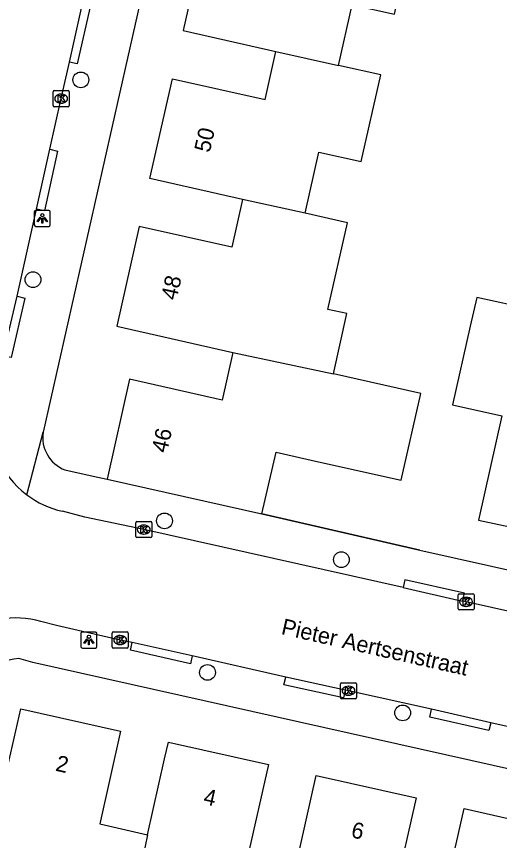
# Model space of a CAD drawing. Extents: x 161771 to 163125, y 382479 to 383177.
# Drawn here: x 162596.6 to 162626.6, y 382690.8 to 382742 of the extents above; entities that cross this region are included whole.
import ezdxf

# ---------------------------------------------------------------- set-up
doc = ezdxf.new("R2010")
doc.units = 0
for name, color, linetype in [('IMGEO_Boom', 7, 'Continuous'), ('IMGEO_Kolk', 7, 'Continuous'), ('IMGEO_Lichtpunt', 7, 'Continuous'), ('IMGEO_Muur', 7, 'Continuous'), ('IMGEO_Openbare_ruimte_label', 7, 'Continuous'), ('IMGEO_Pand', 7, 'Continuous'), ('IMGEO_Pand_nummerreeks', 7, 'Continuous'), ('IMGEO_Rijbaan_lokaal_open', 7, 'Continuous'), ('IMGEO_Voetpad_open', 7, 'Continuous')]:
    doc.layers.add(name, color=color, linetype=linetype)

msp = doc.modelspace()

# ---------------------------------------------------------------- linework, layer by layer
at = {"layer": 'IMGEO_Boom'}
for centre in [(162600.618, 382738.066), (162597.644, 382725.659), (162605.809, 382710.676), (162616.79, 382708.269), (162608.48, 382701.264), (162620.594, 382698.75)]:
    msp.add_circle(centre, 0.489, dxfattribs=at)
at = {"layer": 'IMGEO_Kolk'}
for p, q in [((162598.893, 382736.475), (162598.893, 382737.327)), ((162598.968, 382737.401), (162599.82, 382737.401)), ((162599.894, 382737.327), (162599.894, 382736.475)), ((162599.381, 382737.181), (162599.406, 382737.181)), ((162599.82, 382736.401), (162598.968, 382736.401)), ((162599.404, 382736.621), (162599.379, 382736.621)), ((162604.096, 382710.635), (162604.948, 382710.635)), ((162604.021, 382709.709), (162604.021, 382710.561)), ((162604.509, 382710.415), (162604.534, 382710.415)), ((162605.022, 382710.561), (162605.022, 382709.709)), ((162604.948, 382709.635), (162604.096, 382709.635)), ((162604.532, 382709.855), (162604.507, 382709.855)), ((162624.029, 382705.221), (162624.029, 382706.073)), ((162624.104, 382706.147), (162624.956, 382706.147)), ((162625.03, 382706.073), (162625.03, 382705.221)), ((162624.517, 382705.927), (162624.542, 382705.927)), ((162624.956, 382705.147), (162624.104, 382705.147)), ((162624.54, 382705.367), (162624.515, 382705.367)), ((162602.558, 382702.851), (162602.558, 382703.703)), ((162602.633, 382703.777), (162603.485, 382703.777)), ((162603.046, 382703.557), (162603.071, 382703.557)), ((162603.559, 382703.703), (162603.559, 382702.851)), ((162603.069, 382702.997), (162603.044, 382702.997)), ((162603.485, 382702.777), (162602.633, 382702.777)), ((162616.731, 382699.701), (162616.731, 382700.553)), ((162616.806, 382700.627), (162617.658, 382700.627)), ((162617.219, 382700.407), (162617.244, 382700.407)), ((162617.732, 382700.553), (162617.732, 382699.701)), ((162617.658, 382699.627), (162616.806, 382699.627)), ((162617.242, 382699.847), (162617.217, 382699.847))]:
    msp.add_line(p, q, dxfattribs=at)
for points in [[(162598.893, 382736.475), (162598.893, 382737.327)], [(162598.968, 382737.401), (162599.82, 382737.401)], [(162599.894, 382737.327), (162599.894, 382736.475)], [(162599.214, 382737.101), (162599.337, 382737.101), (162599.337, 382736.95), (162599.467, 382737.101), (162599.631, 382737.101), (162599.485, 382736.95), (162599.638, 382736.701), (162599.486, 382736.701), (162599.401, 382736.865), (162599.337, 382736.798), (162599.337, 382736.701), (162599.214, 382736.701), (162599.214, 382737.101)], [(162599.82, 382736.401), (162598.968, 382736.401)], [(162604.096, 382710.635), (162604.948, 382710.635)], [(162604.021, 382709.709), (162604.021, 382710.561)], [(162604.342, 382710.335), (162604.465, 382710.335), (162604.465, 382710.184), (162604.595, 382710.335), (162604.759, 382710.335), (162604.613, 382710.184), (162604.766, 382709.935), (162604.614, 382709.935), (162604.529, 382710.099), (162604.465, 382710.032), (162604.465, 382709.935), (162604.342, 382709.935), (162604.342, 382710.335)], [(162605.022, 382710.561), (162605.022, 382709.709)], [(162604.948, 382709.635), (162604.096, 382709.635)], [(162624.029, 382705.221), (162624.029, 382706.073)], [(162624.104, 382706.147), (162624.956, 382706.147)], [(162625.03, 382706.073), (162625.03, 382705.221)], [(162624.35, 382705.847), (162624.473, 382705.847), (162624.473, 382705.696), (162624.603, 382705.847), (162624.767, 382705.847), (162624.621, 382705.696), (162624.774, 382705.447), (162624.622, 382705.447), (162624.537, 382705.611), (162624.473, 382705.544), (162624.473, 382705.447), (162624.35, 382705.447), (162624.35, 382705.847)], [(162624.956, 382705.147), (162624.104, 382705.147)], [(162602.558, 382702.851), (162602.558, 382703.703)], [(162602.633, 382703.777), (162603.485, 382703.777)], [(162602.879, 382703.477), (162603.002, 382703.477), (162603.002, 382703.326), (162603.132, 382703.477), (162603.296, 382703.477), (162603.15, 382703.326), (162603.303, 382703.077), (162603.151, 382703.077), (162603.066, 382703.241), (162603.002, 382703.174), (162603.002, 382703.077), (162602.879, 382703.077), (162602.879, 382703.477)], [(162603.559, 382703.703), (162603.559, 382702.851)], [(162603.485, 382702.777), (162602.633, 382702.777)], [(162616.731, 382699.701), (162616.731, 382700.553)], [(162616.806, 382700.627), (162617.658, 382700.627)], [(162617.732, 382700.553), (162617.732, 382699.701)], [(162617.052, 382700.327), (162617.175, 382700.327), (162617.175, 382700.176), (162617.305, 382700.327), (162617.469, 382700.327), (162617.323, 382700.176), (162617.476, 382699.927), (162617.324, 382699.927), (162617.239, 382700.091), (162617.175, 382700.024), (162617.175, 382699.927), (162617.052, 382699.927), (162617.052, 382700.327)], [(162617.658, 382699.627), (162616.806, 382699.627)]]:
    msp.add_lwpolyline(points, dxfattribs=at)
for centre, start, end in [((162598.97, 382737.325), 91.552, 178.448), ((162598.97, 382737.325), 91.552, 178.448), ((162599.818, 382737.325), 1.552, 88.448), ((162599.818, 382737.325), 1.552, 88.448), ((162598.97, 382736.477), 181.552, 268.448), ((162598.97, 382736.477), 181.552, 268.448), ((162599.818, 382736.477), 271.552, 358.448), ((162599.818, 382736.477), 271.552, 358.448), ((162604.098, 382710.559), 91.552, 178.448), ((162604.098, 382710.559), 91.552, 178.448), ((162604.946, 382710.559), 1.552, 88.448), ((162604.946, 382710.559), 1.552, 88.448), ((162604.098, 382709.711), 181.552, 268.448), ((162604.098, 382709.711), 181.552, 268.448), ((162604.946, 382709.711), 271.552, 358.448), ((162604.946, 382709.711), 271.552, 358.448), ((162624.106, 382706.071), 91.552, 178.448), ((162624.106, 382706.071), 91.552, 178.448), ((162624.954, 382706.071), 1.552, 88.448), ((162624.954, 382706.071), 1.552, 88.448), ((162624.106, 382705.223), 181.552, 268.448), ((162624.106, 382705.223), 181.552, 268.448), ((162624.954, 382705.223), 271.552, 358.448), ((162624.954, 382705.223), 271.552, 358.448), ((162602.635, 382703.701), 91.552, 178.448), ((162602.635, 382703.701), 91.552, 178.448), ((162603.483, 382703.701), 1.552, 88.448), ((162603.483, 382703.701), 1.552, 88.448), ((162602.635, 382702.853), 181.552, 268.448), ((162602.635, 382702.853), 181.552, 268.448), ((162603.483, 382702.853), 271.552, 358.448), ((162603.483, 382702.853), 271.552, 358.448), ((162616.808, 382700.551), 91.552, 178.448), ((162616.808, 382700.551), 91.552, 178.448), ((162617.656, 382700.551), 1.552, 88.448), ((162617.656, 382700.551), 1.552, 88.448), ((162616.808, 382699.703), 181.552, 268.448), ((162616.808, 382699.703), 181.552, 268.448), ((162617.656, 382699.703), 271.552, 358.448), ((162617.656, 382699.703), 271.552, 358.448)]:
    msp.add_arc(centre, 0.0765, start, end, dxfattribs=at)
for centre, major_axis, ratio, start_param, end_param in [((162599.38, 382736.901), (-0.387, 0.002), 0.722429, 4.712389, 7.853982), ((162599.405, 382736.901), (-0.39, 0.002), 0.717154, 1.570796, 4.712389), ((162604.508, 382710.135), (-0.387, 0.002), 0.722429, 4.712389, 7.853982), ((162604.533, 382710.135), (-0.39, 0.002), 0.717154, 1.570796, 4.712389), ((162624.516, 382705.647), (-0.387, 0.002), 0.722429, 4.712389, 7.853982), ((162624.541, 382705.647), (-0.39, 0.002), 0.717154, 1.570796, 4.712389), ((162603.045, 382703.277), (-0.387, 0.002), 0.722429, 4.712389, 7.853982), ((162603.07, 382703.277), (-0.39, 0.002), 0.717154, 1.570796, 4.712389), ((162617.218, 382700.127), (-0.387, 0.002), 0.722429, 4.712389, 7.853982), ((162617.243, 382700.127), (-0.39, 0.002), 0.717154, 1.570796, 4.712389)]:
    msp.add_ellipse(centre, major_axis=major_axis, ratio=ratio, start_param=start_param, end_param=end_param, dxfattribs=at)
at = {"layer": 'IMGEO_Lichtpunt'}
for p, q in [((162597.726, 382729.867), (162597.726, 382729.06)), ((162597.726, 382729.867), (162597.726, 382729.06)), ((162598.628, 382729.962), (162597.82, 382729.962)), ((162598.628, 382729.962), (162597.82, 382729.962)), ((162598.722, 382729.06), (162598.722, 382729.867)), ((162598.722, 382729.06), (162598.722, 382729.867)), ((162597.82, 382728.966), (162598.628, 382728.966)), ((162597.82, 382728.966), (162598.628, 382728.966)), ((162600.62, 382703.679), (162600.62, 382702.872)), ((162600.62, 382703.679), (162600.62, 382702.872)), ((162601.522, 382703.774), (162600.714, 382703.774)), ((162601.522, 382703.774), (162600.714, 382703.774)), ((162601.616, 382702.872), (162601.616, 382703.679)), ((162601.616, 382702.872), (162601.616, 382703.679)), ((162600.714, 382702.778), (162601.522, 382702.778)), ((162600.714, 382702.778), (162601.522, 382702.778))]:
    msp.add_line(p, q, dxfattribs=at)
for points in [[(162598.1, 382729.531), (162598.139, 382729.503), (162597.951, 382729.241), (162597.913, 382729.268), (162598.1, 382729.531)], [(162598.202, 382729.483), (162598.249, 382729.483), (162598.249, 382729.161), (162598.202, 382729.161), (162598.202, 382729.483)], [(162598.312, 382729.503), (162598.35, 382729.53), (162598.537, 382729.268), (162598.498, 382729.24), (162598.312, 382729.503)], [(162600.994, 382703.343), (162601.033, 382703.315), (162600.845, 382703.053), (162600.807, 382703.08), (162600.994, 382703.343)], [(162601.096, 382703.295), (162601.143, 382703.295), (162601.143, 382702.973), (162601.096, 382702.973), (162601.096, 382703.295)], [(162601.206, 382703.315), (162601.244, 382703.342), (162601.431, 382703.08), (162601.392, 382703.052), (162601.206, 382703.315)]]:
    msp.add_lwpolyline(points, dxfattribs=at)
for centre in [(162598.225, 382729.665), (162601.119, 382703.477)]:
    msp.add_circle(centre, 0.0994, dxfattribs=at)
for centre, start, end in [((162597.82, 382729.867), 90, 180), ((162597.82, 382729.867), 90, 180), ((162598.628, 382729.867), 0, 90), ((162598.628, 382729.867), 0, 90), ((162597.82, 382729.06), 180, 270), ((162597.82, 382729.06), 180, 270), ((162598.628, 382729.06), 270, 0), ((162598.628, 382729.06), 270, 360), ((162600.714, 382703.679), 90, 180), ((162600.714, 382703.679), 90, 180), ((162601.522, 382703.679), 0, 90), ((162601.522, 382703.679), 0, 90), ((162600.714, 382702.872), 180, 270), ((162600.714, 382702.872), 180, 270), ((162601.522, 382702.872), 270, 0), ((162601.522, 382702.872), 270, 360)]:
    msp.add_arc(centre, 0.0946, start, end, dxfattribs=at)
at = {"layer": 'IMGEO_Muur'}
msp.add_lwpolyline([(162621.667, 382708.866), (162611.862, 382711.117)], dxfattribs=at)
at = {"layer": 'IMGEO_Pand'}
for points in [[(162614.784, 382748.979), (162614.117, 382746.014), (162608.36, 382747.308), (162606.97, 382741.13), (162612.727, 382739.834)], [(162616.603, 382738.961), (162617.452, 382742.73), (162620.079, 382742.138), (162621.291, 382747.52), (162618.679, 382748.18)], [(162610.658, 382730.638), (162604.905, 382731.951), (162606.297, 382738.137), (162612.054, 382736.843), (162612.727, 382739.834)], [(162612.727, 382739.834), (162616.603, 382738.961)], [(162614.534, 382729.778), (162615.391, 382733.583), (162618.018, 382732.991), (162619.23, 382738.37), (162616.603, 382738.961)], [(162610.658, 382730.638), (162609.991, 382727.672), (162604.234, 382728.966), (162602.841, 382722.773), (162610.056, 382721.127)], [(162614.534, 382729.778), (162610.658, 382730.638)], [(162616.293, 382719.805), (162617.135, 382723.548), (162615.952, 382723.814), (162617.163, 382729.194), (162614.534, 382729.778)], [(162633.027, 382718.235), (162629.934, 382718.911), (162630.895, 382723.307), (162625.191, 382724.554), (162624.789, 382722.764), (162623.693, 382717.885), (162626.74, 382717.201), (162625.297, 382710.728), (162631.034, 382709.491)], [(162610.056, 382721.127), (162609.393, 382718.181), (162603.637, 382719.476), (162602.247, 382713.274)], [(162610.056, 382721.127), (162616.293, 382719.805)], [(162611.862, 382711.117), (162612.738, 382714.94), (162615.362, 382714.351), (162620.505, 382713.197), (162621.713, 382718.579), (162616.293, 382719.805)], [(162602.247, 382713.274), (162611.862, 382711.117)], [(162603.399, 382684.706), (162600.45, 382685.345), (162594.797, 382686.643), (162594.699, 382689.434), (162596.882, 382699.004), (162603.087, 382697.607), (162601.791, 382691.852), (162604.757, 382691.184)], [(162604.757, 382691.184), (162605.818, 382695.894), (162606.053, 382696.939), (162612.267, 382695.54), (162610.971, 382689.785), (162613.937, 382689.117)], [(162613.937, 382689.117), (162615.233, 382694.872), (162621.428, 382693.477), (162620.132, 382687.722), (162623.107, 382687.052)], [(162623.107, 382687.052), (162624.403, 382692.807), (162630.598, 382691.412), (162629.302, 382685.657), (162632.278, 382684.987)], [(162604.757, 382691.184), (162604.04, 382687.661), (162603.972, 382687.346), (162603.399, 382684.706)]]:
    msp.add_lwpolyline(points, dxfattribs=at)
at = {"layer": 'IMGEO_Rijbaan_lokaal_open'}
for points in [[(162599.906, 382739.176), (162600.746, 382742.892)], [(162598.691, 382733.755), (162599.394, 382736.905), (162599.906, 382739.176)], [(162597.863, 382730.046), (162598.691, 382733.755)], [(162596.659, 382724.627), (162597.863, 382730.046)], [(162595.803, 382720.937), (162596.659, 382724.627)], [(162620.626, 382706.535), (162604.518, 382710.134), (162600.873, 382710.906), (162599.468, 382711.273)], [(162620.626, 382706.535), (162624.317, 382705.698)], [(162635.538, 382703.194), (162624.526, 382705.646), (162624.317, 382705.698)], [(162603.812, 382703.129), (162603.063, 382703.277), (162599.105, 382704.18), (162598.132, 382704.423)], [(162607.525, 382702.291), (162603.812, 382703.129)], [(162613.332, 382700.975), (162607.525, 382702.291)], [(162617.032, 382700.168), (162613.332, 382700.975)], [(162622.38, 382698.975), (162617.236, 382700.127), (162617.032, 382700.168)], [(162626.058, 382698.138), (162622.38, 382698.975)], [(162631.452, 382696.941), (162626.058, 382698.138)]]:
    msp.add_lwpolyline(points, dxfattribs=at)
for centre, radius, start, end in [((162600.721, 382716.865), 5.73, 173.4878, 232.766), ((162600.732, 382716.884), 5.751, 232.7941, 257.3082), ((162596.655, 382699.658), 4.989, 72.7736, 102.261)]:
    msp.add_arc(centre, radius, start, end, dxfattribs=at)
at = {"layer": 'IMGEO_Voetpad_open'}
for points in [[(162607.756, 382758.233), (162605.899, 382750), (162598.271, 382716.192)], [(162600.746, 382742.892), (162601.227, 382742.785), (162600.393, 382739.067), (162599.906, 382739.176)], [(162598.691, 382733.755), (162599.176, 382733.648), (162598.351, 382729.938), (162597.863, 382730.046)], [(162596.659, 382724.627), (162597.146, 382724.515), (162596.29, 382720.825), (162595.803, 382720.937)], [(162597.254, 382712.303), (162598.271, 382716.192)], [(162599.628, 382713.841), (162601.392, 382713.461), (162602.247, 382713.274)], [(162611.862, 382711.117), (162621.667, 382708.866), (162687.264, 382694.2), (162689.87, 382693.601)], [(162624.317, 382705.698), (162624.427, 382706.185), (162620.736, 382707.022), (162620.626, 382706.535)], [(162607.525, 382702.291), (162607.415, 382701.804), (162603.702, 382702.642), (162603.812, 382703.129)], [(162641.661, 382692.016), (162641.382, 382692.085), (162597.639, 382701.888), (162596.769, 382702.121)], [(162617.032, 382700.168), (162616.926, 382699.68), (162613.226, 382700.487), (162613.332, 382700.975)], [(162626.058, 382698.138), (162625.948, 382697.651), (162622.27, 382698.488), (162622.38, 382698.975)]]:
    msp.add_lwpolyline(points, dxfattribs=at)
for centre, radius, start, end in [((162600.423, 382715.867), 2.176, 171.4077, 248.5795), ((162596.826, 382699.867), 2.255, 91.4409, 155.7538)]:
    msp.add_arc(centre, radius, start, end, dxfattribs=at)

# ---------------------------------------------------------------- texts
at = {"layer": 'IMGEO_Openbare_ruimte_label'}
msp.add_text('Pieter Aertsenstraat', height=1, rotation=347.2973, dxfattribs=at).set_placement((162613.005, 382703.649))
at = {"layer": 'IMGEO_Pand_nummerreeks'}
for s, rotation, p in [('50', 77.3207, (162608.618, 382733.512)), ('48', 77.3229, (162606.554, 382724.336)), ('46', 77.3675, (162605.962, 382714.852)), ('2', 347.3147, (162598.994, 382695.166)), ('4', 347.3147, (162608.171, 382693.099)), ('6', 347.309, (162617.341, 382691.034))]:
    msp.add_text(s, height=1, rotation=rotation, dxfattribs=at).set_placement(p)

doc.saveas('drawing.dxf')
